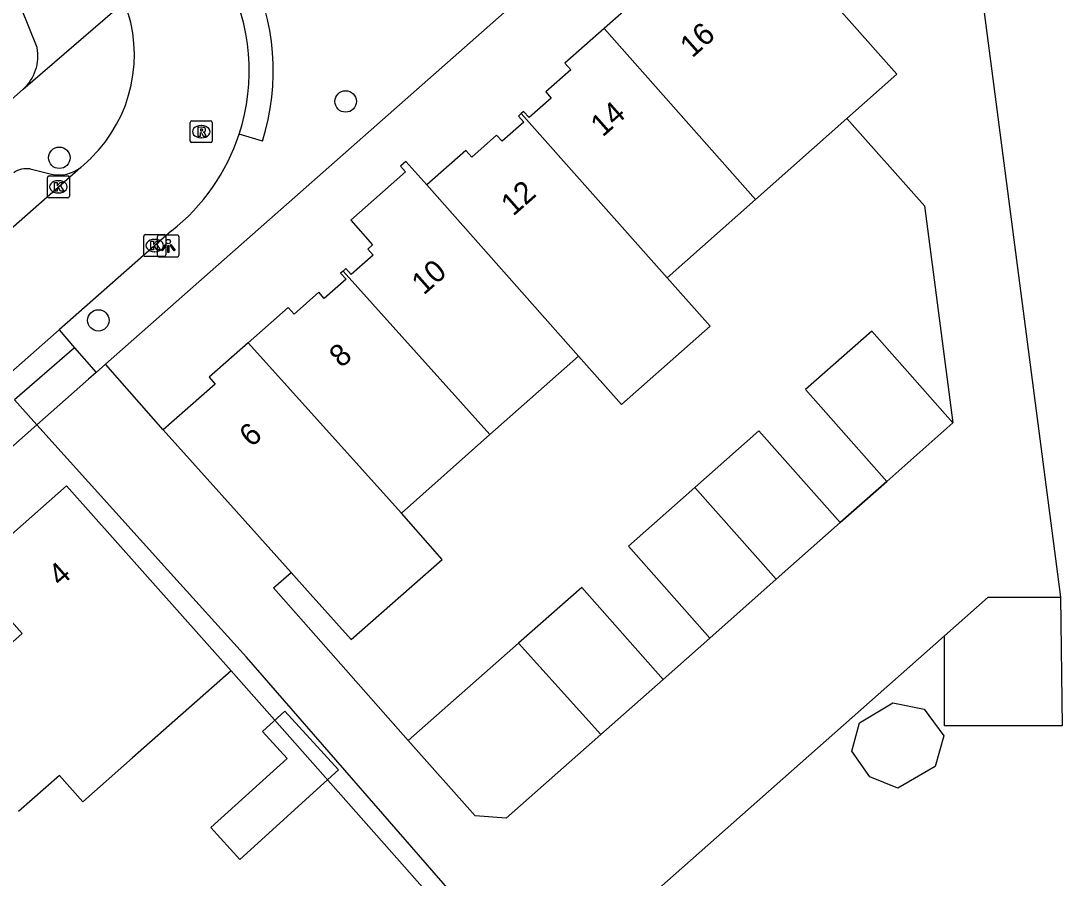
# Model space of a CAD drawing. Extents: x 157321 to 158827, y 386650 to 388532.
# Drawn here: x 157737.78 to 157785.22, y 387910.75 to 387949.83 of the extents above; entities that cross this region are included whole.
import ezdxf

# ---------------------------------------------------------------- set-up
doc = ezdxf.new("R2010")
doc.units = 0
for name, color, linetype in [('IMGEO_Boom', 7, 'Continuous'), ('IMGEO_Hek', 7, 'Continuous'), ('IMGEO_Kolk', 7, 'Continuous'), ('IMGEO_Lichtpunt', 7, 'Continuous'), ('IMGEO_Muur', 7, 'Continuous'), ('IMGEO_Pand', 7, 'Continuous'), ('IMGEO_Pand_nummerreeks', 7, 'Continuous'), ('IMGEO_Rijbaan_lokaal_open', 7, 'Continuous'), ('IMGEO_Rioolput', 7, 'Continuous'), ('IMGEO_Voetpad_open', 7, 'Continuous')]:
    doc.layers.add(name, color=color, linetype=linetype)

msp = doc.modelspace()

# ---------------------------------------------------------------- linework, layer by layer
at = {"layer": 'IMGEO_Boom'}
for centre in [(157752.575, 387946.158), (157739.532, 387943.589), (157741.31, 387936.176)]:
    msp.add_circle(centre, 0.489, dxfattribs=at)
at = {"layer": 'IMGEO_Hek'}
for points in [[(157775.416, 387945.385), (157778.949, 387941.398), (157780.24, 387931.5)], [(157775.113, 387926.961), (157777.236, 387928.84)], [(157779.859, 387921.796), (157765.27, 387908.887), (157757.225, 387909.025), (157747.36, 387920.2)], [(157767.041, 387919.813), (157769.164, 387921.693)]]:
    msp.add_lwpolyline(points, dxfattribs=at)
at = {"layer": 'IMGEO_Kolk'}
for p, q in [((157739.064, 387942.765), (157739.916, 387942.765)), ((157738.989, 387941.839), (157738.989, 387942.691)), ((157739.477, 387942.545), (157739.502, 387942.545)), ((157739.99, 387942.691), (157739.99, 387941.839)), ((157739.5, 387941.985), (157739.475, 387941.985)), ((157739.916, 387941.765), (157739.064, 387941.765)), ((157743.379, 387939.162), (157743.379, 387940.014)), ((157743.454, 387940.088), (157744.306, 387940.088)), ((157744.38, 387940.014), (157744.38, 387939.162)), ((157743.867, 387939.868), (157743.892, 387939.868)), ((157744.306, 387939.088), (157743.454, 387939.088)), ((157743.89, 387939.308), (157743.865, 387939.308))]:
    msp.add_line(p, q, dxfattribs=at)
for points in [[(157739.064, 387942.765), (157739.916, 387942.765)], [(157738.989, 387941.839), (157738.989, 387942.691)], [(157739.31, 387942.465), (157739.433, 387942.465), (157739.433, 387942.314), (157739.563, 387942.465), (157739.727, 387942.465), (157739.581, 387942.314), (157739.734, 387942.065), (157739.582, 387942.065), (157739.497, 387942.229), (157739.433, 387942.162), (157739.433, 387942.065), (157739.31, 387942.065), (157739.31, 387942.465)], [(157739.99, 387942.691), (157739.99, 387941.839)], [(157739.916, 387941.765), (157739.064, 387941.765)], [(157743.379, 387939.162), (157743.379, 387940.014)], [(157743.454, 387940.088), (157744.306, 387940.088)], [(157744.38, 387940.014), (157744.38, 387939.162)], [(157743.7, 387939.788), (157743.823, 387939.788), (157743.823, 387939.637), (157743.953, 387939.788), (157744.117, 387939.788), (157743.971, 387939.637), (157744.124, 387939.388), (157743.972, 387939.388), (157743.887, 387939.552), (157743.823, 387939.485), (157743.823, 387939.388), (157743.7, 387939.388), (157743.7, 387939.788)], [(157744.306, 387939.088), (157743.454, 387939.088)]]:
    msp.add_lwpolyline(points, dxfattribs=at)
for centre, start, end in [((157739.066, 387942.689), 91.552, 178.448), ((157739.066, 387942.689), 91.552, 178.448), ((157739.914, 387942.689), 1.552, 88.448), ((157739.914, 387942.689), 1.552, 88.448), ((157739.066, 387941.841), 181.552, 268.448), ((157739.066, 387941.841), 181.552, 268.448), ((157739.914, 387941.841), 271.552, 358.448), ((157739.914, 387941.841), 271.552, 358.448), ((157743.456, 387940.012), 91.552, 178.448), ((157743.456, 387940.012), 91.552, 178.448), ((157744.304, 387940.012), 1.552, 88.448), ((157744.304, 387940.012), 1.552, 88.448), ((157743.456, 387939.164), 181.552, 268.448), ((157743.456, 387939.164), 181.552, 268.448), ((157744.304, 387939.164), 271.552, 358.448), ((157744.304, 387939.164), 271.552, 358.448)]:
    msp.add_arc(centre, 0.0765, start, end, dxfattribs=at)
for centre, major_axis, ratio, start_param, end_param in [((157739.476, 387942.265), (-0.387, 0.002), 0.722429, 4.712389, 7.853982), ((157739.501, 387942.265), (-0.39, 0.002), 0.717154, 1.570796, 4.712389), ((157743.866, 387939.588), (-0.387, 0.002), 0.722429, 4.712389, 7.853982), ((157743.891, 387939.588), (-0.39, 0.002), 0.717154, 1.570796, 4.712389)]:
    msp.add_ellipse(centre, major_axis=major_axis, ratio=ratio, start_param=start_param, end_param=end_param, dxfattribs=at)
at = {"layer": 'IMGEO_Lichtpunt'}
for p, q in [((157743.994, 387939.974), (157743.994, 387939.167)), ((157743.994, 387939.974), (157743.994, 387939.167)), ((157744.896, 387940.069), (157744.088, 387940.069)), ((157744.896, 387940.069), (157744.088, 387940.069)), ((157744.99, 387939.167), (157744.99, 387939.974)), ((157744.99, 387939.167), (157744.99, 387939.974)), ((157744.088, 387939.073), (157744.896, 387939.073)), ((157744.088, 387939.073), (157744.896, 387939.073))]:
    msp.add_line(p, q, dxfattribs=at)
for points in [[(157744.368, 387939.638), (157744.407, 387939.61), (157744.219, 387939.348), (157744.181, 387939.375), (157744.368, 387939.638)], [(157744.47, 387939.59), (157744.517, 387939.59), (157744.517, 387939.268), (157744.47, 387939.268), (157744.47, 387939.59)], [(157744.58, 387939.61), (157744.618, 387939.637), (157744.805, 387939.375), (157744.766, 387939.347), (157744.58, 387939.61)]]:
    msp.add_lwpolyline(points, dxfattribs=at)
msp.add_circle((157744.493, 387939.772), 0.0994, dxfattribs=at)
for centre, start, end in [((157744.088, 387939.974), 90, 180), ((157744.088, 387939.974), 90, 180), ((157744.896, 387939.974), 0, 90), ((157744.896, 387939.974), 0, 90), ((157744.088, 387939.167), 180, 270), ((157744.088, 387939.167), 180, 270), ((157744.896, 387939.167), 270, 0), ((157744.896, 387939.167), 270, 360)]:
    msp.add_arc(centre, 0.0946, start, end, dxfattribs=at)
at = {"layer": 'IMGEO_Muur'}
msp.add_lwpolyline([(157775.241, 387999.465), (157785.141, 387923.554)], dxfattribs=at)
at = {"layer": 'IMGEO_Pand'}
for points in [[(157772.09, 387953.74), (157769.819, 387951.702), (157768.78, 387952.86), (157766.416, 387950.77), (157766.145, 387951.078), (157764.35, 387949.49)], [(157772.09, 387953.74), (157775.4, 387949.992), (157777.69, 387947.4), (157775.416, 387945.385)], [(157764.35, 387949.49), (157762.557, 387947.905), (157762.828, 387947.597), (157761.689, 387946.591), (157761.935, 387946.314), (157760.931, 387945.426), (157760.685, 387945.703), (157760.578, 387945.608)], [(157764.35, 387949.49), (157771.246, 387941.69)], [(157760.578, 387945.608), (157760.445, 387945.491), (157760.691, 387945.214), (157759.702, 387944.34), (157759.456, 387944.617), (157758.325, 387943.617), (157758.054, 387943.925), (157756.273, 387942.35)], [(157767.219, 387938.121), (157760.578, 387945.608)], [(157771.246, 387941.69), (157775.416, 387945.385)], [(157756.273, 387942.35), (157755.32, 387943.427), (157755.072, 387943.208), (157755.303, 387942.945), (157752.807, 387940.74), (157753.8, 387939.616), (157753.59, 387939.43), (157753.836, 387939.153), (157752.832, 387938.266), (157752.586, 387938.543), (157752.456, 387938.428)], [(157756.273, 387942.35), (157763.185, 387934.546)], [(157767.219, 387938.121), (157771.246, 387941.69)], [(157752.456, 387938.428), (157752.347, 387938.331), (157752.593, 387938.054), (157751.604, 387937.18), (157751.358, 387937.457), (157750.226, 387936.456), (157749.955, 387936.764), (157748.138, 387935.158)], [(157752.456, 387938.428), (157759.15, 387930.971)], [(157763.185, 387934.546), (157765.142, 387932.337), (157769.177, 387935.912), (157767.219, 387938.121)], [(157780.24, 387931.5), (157776.542, 387935.689), (157773.53, 387933.026), (157777.236, 387928.84)], [(157748.138, 387935.158), (157746.359, 387933.585), (157746.63, 387933.277), (157744.27, 387931.19)], [(157755.116, 387927.396), (157748.138, 387935.158)], [(157759.15, 387930.971), (157763.185, 387934.546)], [(157780.24, 387931.5), (157777.236, 387928.84)], [(157750.09, 387924.689), (157747.605, 387927.464), (157744.27, 387931.19)], [(157755.116, 387927.396), (157759.15, 387930.971)], [(157775.113, 387926.961), (157771.407, 387931.146), (157768.487, 387928.56)], [(157733.704, 387918.246), (157737.84, 387921.9), (157735.37, 387924.67), (157739.86, 387928.63), (157743.183, 387924.894), (157743.79, 387924.212), (157747.36, 387920.2), (157742.873, 387916.239), (157740.596, 387914.228), (157739.536, 387915.429), (157737.672, 387913.783)], [(157768.487, 387928.56), (157765.458, 387925.878), (157769.164, 387921.693)], [(157772.193, 387924.375), (157768.487, 387928.56)], [(157750.09, 387924.689), (157750.962, 387923.715), (157752.829, 387921.629), (157756.979, 387925.276), (157755.116, 387927.396)], [(157775.113, 387926.961), (157772.193, 387924.375)], [(157772.193, 387924.375), (157769.164, 387921.693)], [(157767.041, 387919.813), (157763.335, 387923.998), (157760.454, 387921.459)], [(157785.141, 387923.554), (157785.22, 387917.69), (157779.859, 387917.69), (157779.859, 387921.796)], [(157779.859, 387921.796), (157781.846, 387923.554), (157785.141, 387923.554)], [(157760.454, 387921.459), (157755.427, 387917.028)], [(157764.197, 387917.295), (157760.454, 387921.459)], [(157767.041, 387919.813), (157764.197, 387917.295)], [(157777.502, 387918.742), (157778.929, 387918.459), (157779.826, 387917.238), (157779.435, 387915.836), (157777.738, 387914.859), (157776.455, 387915.368), (157775.63, 387916.541), (157775.984, 387917.824), (157777.502, 387918.742)], [(157752.248, 387915.681), (157747.758, 387911.602), (157746.438, 387913.055), (157749.906, 387916.205), (157748.79, 387917.433), (157749.813, 387918.362), (157752.248, 387915.681)], [(157764.197, 387917.295), (157759.89, 387913.48), (157758.47, 387913.59), (157755.427, 387917.028)]]:
    msp.add_lwpolyline(points, dxfattribs=at)
at = {"layer": 'IMGEO_Rijbaan_lokaal_open'}
for points in [[(157774.71, 388003.535), (157775.241, 387999.465), (157785.141, 387923.554)], [(157775.416, 387945.385), (157778.949, 387941.398), (157780.24, 387931.5)], [(157740.975, 387943.572), (157740.657, 387943.279), (157740.514, 387943.153)], [(157740.514, 387943.153), (157715.072, 387920.727)], [(157744.64, 387940.253), (157739.524, 387935.748)], [(157736.792, 387933.351), (157739.524, 387935.748)], [(157741.216, 387933.807), (157740.864, 387933.496), (157738.505, 387931.409)], [(157741.631, 387934.174), (157741.216, 387933.807)], [(157744.27, 387931.19), (157741.631, 387934.174)], [(157779.859, 387921.796), (157765.27, 387908.887), (157758.341, 387909.006), (157748.065, 387920.822), (157744.463, 387924.81), (157738.505, 387931.409)], [(157777.236, 387928.84), (157775.113, 387926.961)], [(157755.427, 387917.028), (157749.293, 387923.987), (157750.09, 387924.689)], [(157769.164, 387921.693), (157767.041, 387919.813)]]:
    msp.add_lwpolyline(points, dxfattribs=at)
for centre, radius, start, end in [((157738.883, 387947.553), 9.3, 341.8986, 27.6524), ((157736.343, 387948.283), 6.607, 314.5126, 21.3891), ((157738.896, 387947.551), 9.287, 308.2035, 341.8823)]:
    msp.add_arc(centre, radius, start, end, dxfattribs=at)
at = {"layer": 'IMGEO_Rioolput'}
for p, q in [((157745.499, 387944.354), (157745.499, 387945.206)), ((157745.574, 387945.28), (157746.426, 387945.28)), ((157746.5, 387945.206), (157746.5, 387944.354)), ((157745.987, 387945.06), (157746.012, 387945.06)), ((157746.426, 387944.28), (157745.574, 387944.28)), ((157746.01, 387944.5), (157745.985, 387944.5))]:
    msp.add_line(p, q, dxfattribs=at)
for points in [[(157745.499, 387944.354), (157745.499, 387945.206)], [(157745.574, 387945.28), (157746.426, 387945.28)], [(157746.5, 387945.206), (157746.5, 387944.354)], [(157746.088, 387944.978), (157745.836, 387944.98), (157745.836, 387944.58)], [(157745.836, 387944.58), (157745.96, 387944.58), (157745.96, 387944.742), (157745.971, 387944.742)], [(157746.014, 387944.899), (157745.96, 387944.899), (157745.96, 387944.818)], [(157745.96, 387944.818), (157746.012, 387944.818)], [(157746.018, 387944.713), (157746.089, 387944.58), (157746.229, 387944.58), (157746.164, 387944.706)], [(157746.426, 387944.28), (157745.574, 387944.28)]]:
    msp.add_lwpolyline(points, dxfattribs=at)
for centre, radius, start, end in [((157745.576, 387945.204), 0.0765, 91.552, 178.448), ((157745.576, 387945.204), 0.0765, 91.552, 178.448), ((157746.424, 387945.204), 0.0765, 1.552, 88.448), ((157746.424, 387945.204), 0.0765, 1.552, 88.448), ((157745.97, 387944.689), 0.0533, 26.0293, 88.6989), ((157745.996, 387945.007), 0.19, 274.7715, 282.9687), ((157746.02, 387944.803), 0.0964, 77.0061, 93.1865), ((157746.034, 387944.86), 0.0378, 276.6634, 79.6772), ((157746.087, 387944.868), 0.109, 350.3612, 89.416), ((157746.085, 387944.868), 0.112, 277.5842, 350.9817), ((157746.069, 387944.653), 0.108, 29.5134, 73.7905), ((157745.576, 387944.356), 0.0765, 181.552, 268.448), ((157745.576, 387944.356), 0.0765, 181.552, 268.448), ((157746.424, 387944.356), 0.0765, 271.552, 358.448), ((157746.424, 387944.356), 0.0765, 271.552, 358.448)]:
    msp.add_arc(centre, radius, start, end, dxfattribs=at)
for centre, major_axis, ratio, start_param, end_param in [((157745.986, 387944.78), (-0.387, 0.002), 0.722429, 4.712389, 7.853982), ((157746.011, 387944.78), (-0.39, 0.002), 0.717154, 1.570796, 4.712389)]:
    msp.add_ellipse(centre, major_axis=major_axis, ratio=ratio, start_param=start_param, end_param=end_param, dxfattribs=at)
at = {"layer": 'IMGEO_Voetpad_open'}
for points in [[(157738.52, 387948.612), (157727.978, 387974.746), (157728.727, 387976.286)], [(157741.631, 387934.174), (157768.419, 387957.84)], [(157737.884, 387946.716), (157737.886, 387946.716), (157742.495, 387950.693)], [(157709.573, 387921.749), (157716.058, 387927.469), (157721.233, 387932.033), (157734.51, 387943.741), (157737.884, 387946.716)], [(157748.786, 387944.342), (157747.723, 387944.663)], [(157738.205, 387943.081), (157739.169, 387942.845)], [(157739.524, 387935.748), (157740.22, 387934.933)], [(157740.22, 387934.933), (157737.492, 387932.551)], [(157740.22, 387934.933), (157741.216, 387933.807)], [(157738.505, 387931.409), (157737.492, 387932.551)], [(157738.505, 387931.409), (157717.988, 387913.247)]]:
    msp.add_lwpolyline(points, dxfattribs=at)
for centre, radius, start, end in [((157738.631, 387947.555), 10.651, 342.442, 26.4775), ((157736.523, 387948.227), 2.034, 312.0066, 10.9061), ((157738.04, 387942.086), 1.008, 80.6059, 125.215), ((157739.514, 387944.431), 1.623, 257.745, 308.0513)]:
    msp.add_arc(centre, radius, start, end, dxfattribs=at)

# ---------------------------------------------------------------- texts
at = {"layer": 'IMGEO_Pand_nummerreeks'}
for s, rotation, p in [('16', 41.4803, (157768.363, 387948.113)), ('14', 41.4803, (157764.286, 387944.508)), ('12', 41.4803, (157760.207, 387940.901)), ('10', 41.4803, (157756.133, 387937.301)), ('8', 41.4816, (157752.379, 387933.981)), ('6', 41.4816, (157748.283, 387930.36)), ('4', 41.4134, (157739.578, 387924.008))]:
    msp.add_text(s, height=1, rotation=rotation, dxfattribs=at).set_placement(p)

doc.saveas('drawing.dxf')
